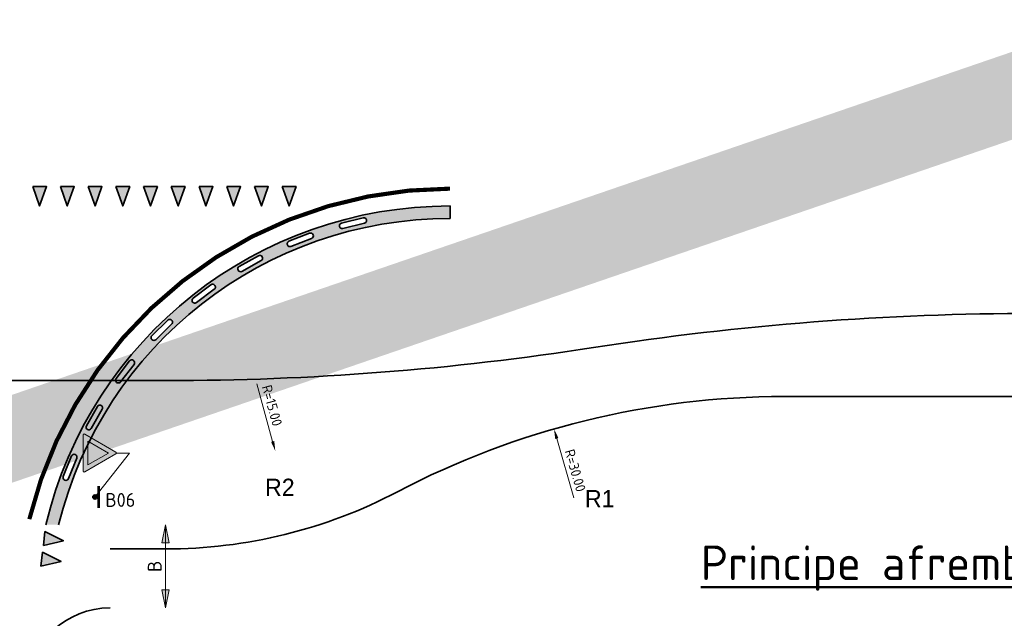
# Model space of a CAD drawing. Header units: metres. Extents: x -699 to 2316, y -1199 to 781.
# Tile 326 of 593: x 63 to 99, y 715 to 736. Entities that reach past the tile are written whole.
import ezdxf

# ---------------------------------------------------------------- set-up
doc = ezdxf.new("R2010")
doc.units = ezdxf.units.M
doc.header["$PDMODE"] = 1
for name, color, linetype, lineweight in [('N-WA-VW-VERKEERSTEKEN_BORD-G', 7, 'Continuous', 35), ('N-WE-VH-KANTVERHARDING-G', 210, 'Continuous', 35), ('N-WE-VH-STOOTBAND-G', 7, 'Continuous', 35), ('N-WE-VH-VERHARDING_ASFALT_CONSTRUCTIE-A', 252, 'Continuous', 18), ('N-WE-VH-VERHARDING_BETON-G', 252, 'Continuous', 35), ('N-WE-VW-MARKERING_DWARS_DRIEHOEK_5070-G', 7, 'VW-HAAIETAND70-L-N', 35), ('N-WE-VW-MARKERING_LANGS_STREEP_DOORGETROKKEN_015-G', 7, 'Continuous', 13), ('X-XX-AL-M', 7, 'Continuous', 18), ('X-XX-AL-T50', 130, 'Continuous', 50)]:
    doc.layers.add(name, color=color, linetype=linetype, lineweight=lineweight)
doc.layers.add('N-WA-VW-VERKEERSTEKEN_ROOD', color=7, linetype='Continuous', lineweight=5, true_color=0xbb1e10)
doc.layers.add('N-WA-VW-VERKEERSTEKEN_WIT', color=7, linetype='Continuous', lineweight=5, true_color=0xf1f0ea)
doc.styles.add('iso-rtw', font='iso-rtw.shx')
doc.styles.add('NLCS-ISO', font='NLCS-ISO.ttf')
doc.styles.add('NLCS-ISO Standaard', font='NLCS-ISO.ttf')
doc.styles.add('NLCS-ISO-M200-T18', font='NLCS-ISO.ttf', dxfattribs={"height": 0.36})
doc.linetypes.add('VW-HAAIETAND70-L-N', pattern='A,0,-0.5,[149,NLCS.SHX,S=1,R=0,X=-0.625,Y=0],-0.5', length=1)
doc.dimstyles.new('NLCS-M200-T18-PIJL_A_L2_H2', dxfattribs={"dimscale": 0.2, "dimtxt": 2.5, "dimasz": 1.8, "dimexe": 2, "dimexo": 2, "dimgap": 0.7, "dimtad": 1, "dimzin": 0, "dimdsep": 46, "dimtxsty": 'NLCS-ISO-M200-T18', "dimcen": 0, "dimdle": 2, "dimclrd": 256, "dimclre": 256, "dimclrt": 10, "dimazin": 0, "dimtfac": 1, "dimtdec": 3, "dimtofl": 0, "dimtmove": 0, "dimatfit": 3, "dimfxl": 2, "dimtfillclr": 256, "dimtolj": 1, "dimtzin": 0, "dimlwd": -1, "dimlwe": -1, "dimarcsym": 0})
doc.dimstyles.new('NLCS-M200-T25-Pijl', dxfattribs={"dimtxt": 0.5, "dimasz": 0.375, "dimexe": 0.4, "dimexo": 0.4, "dimgap": 0.14, "dimtad": 1, "dimlfac": -1, "dimzin": 0, "dimdsep": 46, "dimtxsty": 'NLCS-ISO Standaard', "dimblk": 'Pijl', "dimblk1": 'Pijl', "dimblk2": 'Pijl', "dimcen": 2.5, "dimdle": 2, "dimclrd": 256, "dimclre": 256, "dimclrt": 256, "dimadec": 0, "dimazin": 0, "dimtfac": 1, "dimtofl": 0, "dimtmove": 0, "dimatfit": 3, "dimldrblk": 'Pijl', "dimfxl": 1, "dimtolj": 1, "dimtzin": 0, "dimlwd": 18, "dimlwe": 18, "dimarcsym": 0})

# ---------------------------------------------------------------- blocks, each defined once
blk = doc.blocks.new('NLCS_Haai70')
at = {"linetype": 'Continuous'}
blk.add_hatch(color=256, dxfattribs=at).paths.add_polyline_path([(-0.25, 0), (0.25, 0), (0, -0.7)])
blk.add_lwpolyline([(-0.25, 0), (0.25, 0), (0, -0.7)], close=True, dxfattribs=at)
blk = doc.blocks.new('Pijl')
h = blk.add_hatch(color=256)
h.paths.add_polyline_path([(0, 0), (-1.75, 0.352), (-1.75, 0)])
h.paths.add_polyline_path([(-1.75, 0), (-1.75, -0.352), (0, 0)])
for p, q in [((-1.902, 0), (0, 0)), ((0, 0), (-1.75, 0.352)), ((-1.75, 0.352), (-1.75, -0.352)), ((0, 0), (-1.75, -0.352))]:
    blk.add_line(p, q)
blk = doc.blocks.new('*D1316')
at = {"layer": 'Defpoints', "color": 0, "transparency": 16777216}
for p in [(68.594, 718.144), (68.594, 715.144), (68.594, 715.144)]:
    blk.add_point(p, dxfattribs=at)
at = {"layer": 'X-XX-AL-M', "lineweight": 18, "transparency": 16777216}
blk.add_line((68.594, 717.769), (68.594, 715.519), dxfattribs=at)
at = {"layer": 'X-XX-AL-M', "lineweight": 18, "transparency": 16777216, "xscale": 0.375, "yscale": 0.375, "zscale": 0.375}
for p, rotation in [((68.594, 718.144), 90), ((68.594, 715.144), 270)]:
    blk.add_blockref('Pijl', p, dxfattribs=dict(at, rotation=rotation))
at = {"layer": 'X-XX-AL-M', "transparency": 16777216, "insert": (68.204, 716.644), "char_height": 0.5, "attachment_point": 5, "rotation": 90, "style": 'NLCS-ISO Standaard', "bg_fill": 3, "box_fill_scale": 1.1, "bg_fill_color": 256, "bg_fill_true_color": 13158600, "bg_fill_transparency": 0}
blk.add_mtext('\\A1;B', dxfattribs=at)
blk = doc.blocks.new('PAAL')
h = blk.add_hatch(color=256)
edge = h.paths.add_edge_path()
edge.add_arc((0, 0), 0.075, 0, 360)
at = {"const_width": 0.1, "flags": 128}
blk.add_lwpolyline([(0.4, 0.138), (-0.4, 0.138)], dxfattribs=at)
blk.add_circle((0, 0), 0.075)
blk = doc.blocks.new('B06')
at = {"layer": 'N-WA-VW-VERKEERSTEKEN_ROOD'}
h = blk.add_hatch(color=256, dxfattribs=at)
edge = h.paths.add_edge_path()
edge.add_arc((-0.323, 0.579), 0.0211, 88.0686, 215.1021)
edge.add_line((-0.34, 0.567), (-0.017, 0.009))
edge.add_arc((0, 0.021), 0.0211, 214.8766, 325.6143)
edge.add_line((0.017, 0.009), (0.34, 0.567))
edge.add_arc((0.322, 0.579), 0.0211, 324.8979, 451.9314)
edge.add_line((0.322, 0.6), (-0.322, 0.6))
h.paths.add_polyline_path([(0.216, 0.517), (-0.216, 0.517), (0, 0.144)], flags=16)
at = {"layer": 'N-WA-VW-VERKEERSTEKEN_WIT'}
blk.add_hatch(color=256, dxfattribs=at).paths.add_polyline_path([(-0.216, 0.517), (0, 0.144), (0.216, 0.517)])
at = {"layer": 'N-WA-VW-VERKEERSTEKEN_ROOD'}
blk.add_lwpolyline([(-0.322, 0.6, 0.619021), (-0.34, 0.567), (-0.017, 0.009, 0.524665), (0.017, 0.009), (0.34, 0.567, 0.619021), (0.322, 0.6)], format="xyb", close=True, dxfattribs=at)
blk.add_lwpolyline([(0.216, 0.517), (-0.216, 0.517), (0, 0.144)], close=True, dxfattribs=at)
blk = doc.blocks.new('*D2432')
at = {"layer": 'Defpoints', "color": 0, "transparency": 16777216}
for p in [(68.594, 735.269), (72.555, 720.802)]:
    blk.add_point(p, dxfattribs=at)
at = {"layer": 'X-XX-AL-M', "transparency": 16777216}
blk.add_line((71.891, 723.224), (72.459, 721.149), dxfattribs=at)
blk.add_solid([(72.517, 721.165), (72.402, 721.133), (72.555, 720.802)], dxfattribs=at)
at = {"layer": 'X-XX-AL-M', "color": 10, "transparency": 16777216, "insert": (72.436, 722.445), "char_height": 0.36, "attachment_point": 5, "rotation": 285.3106, "style": 'NLCS-ISO-M200-T18'}
blk.add_mtext('\\A1;R=15.00', dxfattribs=at)
blk = doc.blocks.new('*D2433')
at = {"layer": 'Defpoints', "color": 0, "transparency": 16777216}
for p in [(82.609, 721.6), (90.904, 692.769)]:
    blk.add_point(p, dxfattribs=at)
at = {"layer": 'X-XX-AL-M', "transparency": 16777216}
blk.add_line((83.324, 719.116), (82.709, 721.254), dxfattribs=at)
blk.add_solid([(82.767, 721.27), (82.651, 721.237), (82.609, 721.6)], dxfattribs=at)
at = {"layer": 'X-XX-AL-M', "color": 10, "transparency": 16777216, "insert": (83.374, 720.101), "char_height": 0.36, "attachment_point": 5, "rotation": 286.0508, "style": 'NLCS-ISO-M200-T18'}
blk.add_mtext('\\A1;R=30.00', dxfattribs=at)

msp = doc.modelspace()

# ---------------------------------------------------------------- linework, layer by layer
at = {"layer": 'N-WA-VW-VERKEERSTEKEN_BORD-G', "lineweight": 13}
for q in [(66.0465, 719.1442), (66.7981, 720.7316)]:
    msp.add_line((67.2981, 720.7316), q, dxfattribs=at)
at = {"layer": 'N-WE-VH-KANTVERHARDING-G', "flags": 128}
msp.add_lwpolyline([(68.6421, 723.3442), (21.706, 723.3442)], dxfattribs=at)
at = {"layer": 'N-WE-VH-KANTVERHARDING-G'}
for centre, radius, start, end in [((78.8613, 714.6442), 15, 90, 166.5066), ((99.9645, 622.2692), 103.5, 90, 98.854081), ((68.6421, 823.3442), 100, 270, 278.854081), ((66.5938, 712.1442), 3, 90, 176.0412)]:
    msp.add_arc(centre, radius, start, end, dxfattribs=at)
at = {"layer": 'N-WE-VH-STOOTBAND-G'}
for points in [[(75.7721, 729.0215, 1), (75.7248, 729.2158), (74.9475, 729.0266, 1), (74.9948, 728.8322)], [(73.8633, 728.4742, 1), (73.7902, 728.6604), (73.0455, 728.3682, 1), (73.1186, 728.182)], [(72.0456, 727.6748, 1), (71.9481, 727.8494), (71.2496, 727.4595, 1), (71.3471, 727.2849)], [(70.3522, 726.6378, 1), (70.2321, 726.7977), (69.5925, 726.3172, 1), (69.7126, 726.1573)], [(68.814, 725.382, 1), (68.6734, 725.5243), (68.1043, 724.962, 1), (68.2449, 724.8198)], [(67.4589, 723.9305, 1), (67.3005, 724.0526), (66.8123, 723.4187, 1), (66.9708, 723.2967)], [(66.3118, 722.3097, 1), (66.1383, 722.4093), (65.74, 721.7154, 1), (65.9135, 721.6159)], [(65.3935, 720.5491, 1), (65.2082, 720.6244), (64.907, 719.8832, 1), (65.0923, 719.8079)]]:
    msp.add_lwpolyline(points, format="xyb", close=True, dxfattribs=at)
at = {"layer": 'N-WE-VH-VERHARDING_BETON-G'}
msp.add_line((78.8613, 729.1942), (78.8613, 729.6442), dxfattribs=at)
msp.add_arc((78.8613, 714.6442), 14.55, 90, 166.08101, dxfattribs=at)
at = {"layer": 'N-WE-VW-MARKERING_LANGS_STREEP_DOORGETROKKEN_015-G', "const_width": 0.15, "flags": 128}
msp.add_lwpolyline([(78.8613, 730.2692, 0.3458035), (63.6807, 718.3442)], format="xyb", dxfattribs=at)

# ---------------------------------------------------------------- block references
at = {"layer": 'N-WA-VW-VERKEERSTEKEN_BORD-G', "xscale": 2, "yscale": 2, "zscale": 2, "rotation": 90}
msp.add_blockref('B06', (66.8203, 720.7316), dxfattribs=at)
at = {"layer": 'N-WA-VW-VERKEERSTEKEN_BORD-G', "lineweight": 13, "rotation": 270}
msp.add_blockref('PAAL', (66.0465, 719.1442), dxfattribs=at)
at = {"layer": 'N-WE-VW-MARKERING_DWARS_DRIEHOEK_5070-G'}
for p in [(64.052, 730.3442), (65.052, 730.3442), (66.052, 730.3442), (67.052, 730.3442), (68.052, 730.3442), (69.052, 730.3442), (70.052, 730.3442), (71.052, 730.3442), (72.052, 730.3442), (73.052, 730.3442)]:
    msp.add_blockref('NLCS_Haai70', p, dxfattribs=at)
at = {"layer": 'N-WE-VW-MARKERING_DWARS_DRIEHOEK_5070-G', "rotation": 83.35916808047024}
for p in [(64.2175, 717.6476), (64.1308, 716.9026)]:
    msp.add_blockref('NLCS_Haai70', p, dxfattribs=at)

# ---------------------------------------------------------------- texts
at = {"layer": 'N-WE-VH-KANTVERHARDING-G', "style": 'iso-rtw'}
for s, p in [('R2', (72.1841, 719.1802)), ('R1', (83.7234, 718.7722))]:
    msp.add_text(s, height=0.625, rotation=360, dxfattribs=at).set_placement(p)
at = {"layer": 'X-XX-AL-M', "insert": (66.9645, 719.0378), "char_height": 0.5, "attachment_point": 5, "style": 'NLCS-ISO Standaard'}
msp.add_mtext('\\A1;B06', dxfattribs=at)
at = {"layer": 'X-XX-AL-T50', "style": 'NLCS-ISO'}
msp.add_text('%%UPrincipe afremboog aansluiting/kruising', height=1.25, dxfattribs=at).set_placement((87.9041, 716.1442))

# ---------------------------------------------------------------- dimensions: what is measured, and where the dimension line sits
at = {"layer": 'X-XX-AL-M'}
for center, mpoint, picture, middle in [((68.5938, 735.2692), (72.5545, 720.8016), '*D2432', (72.1278, 722.3602)), ((90.9041, 692.7692), (82.6094, 721.5997), '*D2433', (83.0661, 720.0121))]:
    dim = msp.add_radius_dim(center=center, mpoint=mpoint, dimstyle='NLCS-M200-T18-PIJL_A_L2_H2', override={"dimpost": 'R=<>'}, dxfattribs=at)
    dim.commit()
    dim.dimension.update_dxf_attribs({"geometry": picture, "text_midpoint": middle, "dimtype": 164})

# ---------------------------------------------------------------- next in the draw order: dimensions: what is measured, and where the dimension line sits
dim = msp.add_linear_dim(base=(68.5938, 715.1442), p1=(68.5938, 718.1442), p2=(68.5938, 715.1442), angle=90, text='B', dimstyle='NLCS-M200-T25-Pijl', override={"dimtfill": 1}, dxfattribs=at)
dim.commit()
dim.dimension.update_dxf_attribs({"geometry": '*D1316', "text_midpoint": (68.2038, 716.6442)})

# ---------------------------------------------------------------- next in the draw order: hatches: boundary and pattern name
at = {"layer": 'N-WE-VH-VERHARDING_ASFALT_CONSTRUCTIE-A'}
h = msp.add_hatch(dxfattribs=at)
h.set_pattern_fill('AR-CONC', color=256, scale=0.0025, angle=180, style=0)
h.set_pattern_definition([(230, (-0.01756, 761.5398), (-0.4554617, 0.0398477), [0.047625, -0.523875]), (175, (-0.01756, 761.5398), (0.0881086, -0.477642), [0.0381, -0.4191015]), (280.45144, (-0.0555, 761.5431), (-0.3673531, -0.4377944), [0.040475, -0.4452256]), (226.1842, (-0.01756, 761.4128), (-0.6776976, 0.1051058), [0.0714375, -0.7858125]), (276.63556, (-0.074, 761.42155), (-0.5935103, -0.6185653), [0.0607126, -0.667839]), (171.18415, (-0.01756, 761.4128), (-0.5935103, -0.6185653), [0.05715, -0.6286493]), (201, (-0.08106, 761.44454), (-0.379036, 0.255663), [0.047625, -0.523875]), (146, (-0.08106, 761.44454), (-0.154505, -0.46047), [0.0381, -0.4191]), (251.45144, (-0.11264, 761.46584), (-0.533541, -0.204807), [0.040475, -0.4452248]), (217.5, (-0.01756, 761.53979), (-0.0077215, -0.2113876), [0, -0.41402, 0, -0.42545, 0, -0.4206875]), (187.5, (-0.01756, 761.5398), (-0.16704916, -0.25045144), [0, -0.24257, 0, -0.404495, 0, -0.1603375]), (147.5, (0.12405, 761.53979), (-0.3389765, 0.01432186), [0, -0.15875, 0, -0.4953, 0, -0.657225]), (137.5, (0.18755, 761.5398), (-0.370323, -0.0635662), [0, -0.206375, 0, -0.32893, 0, -0.466725])])
h.paths.add_polyline_path([(78.8613, 729.6442, 0.346802), (64.2754, 718.1442), (64.7386, 718.1442, -0.344723), (78.8613, 729.1942)])
h.paths.add_polyline_path([(75.7721, 729.0215), (74.9948, 728.8322, -1), (74.9475, 729.0266), (75.7248, 729.2158, -1)], flags=16)
h.paths.add_polyline_path([(73.8633, 728.4742), (73.1186, 728.182, -1), (73.0455, 728.3682), (73.7902, 728.6604, -1)], flags=16)
h.paths.add_polyline_path([(72.0456, 727.6748), (71.3471, 727.2849, -1), (71.2496, 727.4595), (71.9481, 727.8494, -1)], flags=16)
h.paths.add_polyline_path([(70.3522, 726.6378), (69.7126, 726.1573, -1), (69.5925, 726.3172), (70.2321, 726.7977, -1)], flags=16)
h.paths.add_polyline_path([(68.814, 725.382), (68.2449, 724.8198, -1), (68.1043, 724.962), (68.6734, 725.5243, -1)], flags=16)
h.paths.add_polyline_path([(67.4589, 723.9305), (66.9708, 723.2967, -1), (66.8123, 723.4187), (67.3005, 724.0526, -1)], flags=16)
h.paths.add_polyline_path([(66.3118, 722.3097), (65.9135, 721.6159, -1), (65.74, 721.7154), (66.1383, 722.4093, -1)], flags=16)
h.paths.add_polyline_path([(65.3935, 720.5491), (65.0923, 719.8079, -1), (64.907, 719.8832), (65.2082, 720.6244, -1)], flags=16)

# ---------------------------------------------------------------- next in the draw order: linework, layer by layer
at = {"color": 252, "const_width": 3}
msp.add_lwpolyline([(215.9474, 773.6945), (38.3424, 712.7654)], dxfattribs=at)
at = {"layer": 'N-WE-VH-KANTVERHARDING-G', "flags": 128}
msp.add_lwpolyline([(185.1932, 722.7692), (90.9041, 722.7692, 0.1214435), (76.9601, 719.3317, -0.1214435), (68.5938, 717.2692), (66.5938, 717.2692)], format="xyb", dxfattribs=at)

doc.saveas('drawing.dxf')
